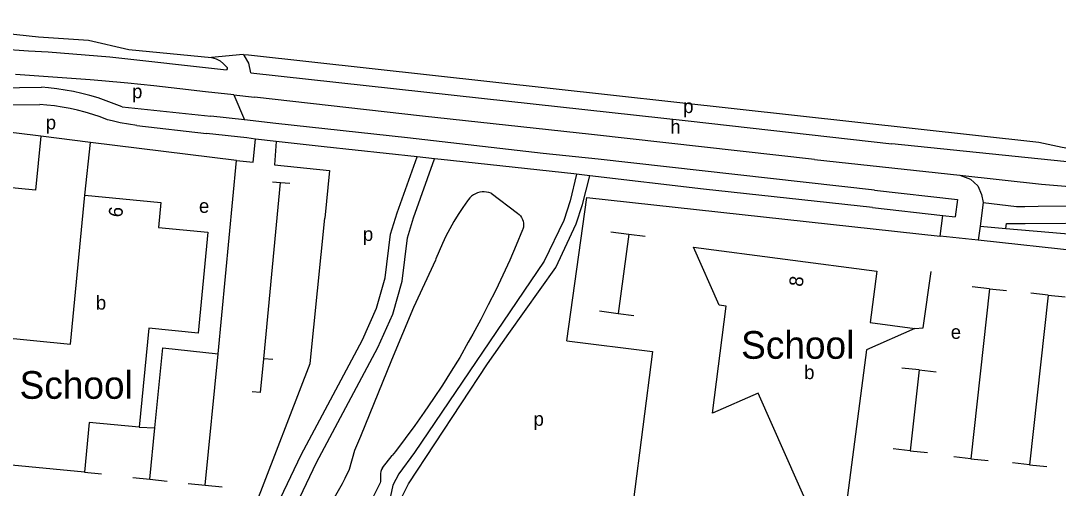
# Model space of a CAD drawing. Extents: x 161773 to 163836, y 384796 to 386521.
# Drawn here: x 162246.8 to 162546.6, y 386354.7 to 386489.9 of the extents above; entities that cross this region are included whole.
import ezdxf

# ---------------------------------------------------------------- set-up
doc = ezdxf.new("R2010")
doc.units = 0
for name, color, linetype in [('BLT_Basislijn', 7, 'Continuous'), ('BLT_Bebouwing', 7, 'Continuous'), ('BLT_Bebouwing_beschrifting', 7, 'Continuous'), ('BLT_Centroide', 7, 'Continuous'), ('BLT_Huisnummer', 7, 'Continuous'), ('BLT_Vlakafsluiter', 7, 'Continuous')]:
    doc.layers.add(name, color=color, linetype=linetype)

msp = doc.modelspace()

# ---------------------------------------------------------------- linework, layer by layer
at = {"layer": 'BLT_Basislijn'}
for p, q in [((162266.83, 386472.75), (162245.23, 386474.34)), ((162313.3, 386474.83), (162379.98, 386467.45)), ((162225.92, 386470.26), (162252.74, 386470.61)), ((162308.34, 386468.46), (162311.46, 386461.16)), ((162202.35, 386465.37), (162252.34, 386465.63)), ((162276.12, 386464.97), (162301.76, 386462.3)), ((162379.98, 386467.45), (162439.64, 386460.9)), ((162280.3, 386459.54), (162300.46, 386457.25)), ((162439.64, 386460.9), (162498.55, 386454.3)), ((162320.63, 386454.97), (162314.65, 386455.66)), ((162476.19, 386449.74), (162411.7, 386456.99)), ((162265.29, 386439.45), (162266.94, 386454.68)), ((162309.13, 386449.46), (162266.94, 386454.68)), ((162552.02, 386448.75), (162498.55, 386454.3)), ((162355.54, 386434.28), (162361.32, 386450.49)), ((162360.33, 386432.85), (162366.37, 386449.95)), ((162366.37, 386449.95), (162361.32, 386450.49)), ((162493.54, 386440.83), (162413.65, 386449.87)), ((162476.19, 386449.74), (162518.17, 386445.18)), ((162303.88, 386393.52), (162309.13, 386449.46)), ((162407.38, 386445.51), (162406.65, 386445.6)), ((162411.27, 386445.05), (162407.38, 386445.51)), ((162518.17, 386445.18), (162541.82, 386442.62)), ((162317.02, 386392.14), (162321.89, 386443.12)), ((162319.52, 386443.32), (162321.89, 386443.12)), ((162321.89, 386443.12), (162324.52, 386442.91)), ((162493.54, 386440.83), (162517.49, 386438.12)), ((162541.82, 386442.62), (162552.18, 386441.71)), ((162382.7, 386439.98), (162390.38, 386434.22)), ((162404.64, 386397.3), (162410.35, 386438.7)), ((162517.49, 386438.12), (162516.85, 386433.16)), ((162492.98, 386435.86), (162513.26, 386433.56)), ((162524.94, 386437.27), (162524.05, 386430.41)), ((162540.78, 386436.22), (162560.42, 386436.44)), ((162513.26, 386433.56), (162516.85, 386433.16)), ((162417.33, 386428.83), (162422.48, 386428.16)), ((162524.05, 386430.41), (162523.52, 386426.38)), ((162422.48, 386428.16), (162419.48, 386405.23)), ((162422.48, 386428.16), (162427.25, 386427.54)), ((162523.52, 386426.38), (162512.54, 386427.6)), ((162629.59, 386414.72), (162523.52, 386426.38)), ((162526.74, 386412.37), (162521.4, 386363.22)), ((162526.74, 386412.37), (162521.77, 386412.92)), ((162526.74, 386412.37), (162531.71, 386411.83)), ((162543.69, 386410.53), (162538.72, 386411.07)), ((162543.69, 386410.53), (162538.36, 386361.47)), ((162543.69, 386410.53), (162548.66, 386409.99)), ((162414.06, 386405.94), (162419.48, 386405.23)), ((162419.48, 386405.23), (162423.98, 386404.64)), ((162376.11, 386396.9), (162373.65, 386392.51)), ((162285.58, 386372.13), (162287.89, 386395.23)), ((162287.89, 386395.23), (162303.88, 386393.52)), ((162300.07, 386355.56), (162303.88, 386393.52)), ((162316.08, 386382.36), (162317.02, 386392.14)), ((162319.61, 386391.87), (162317.02, 386392.14)), ((162506.4, 386388.89), (162501.43, 386389.43)), ((162506.4, 386388.89), (162503.87, 386365.52)), ((162506.4, 386388.89), (162511.38, 386388.35)), ((162316.08, 386382.36), (162313.69, 386382.55)), ((162281.02, 386372.3), (162285.58, 386372.13)), ((162284.1, 386357.27), (162285.58, 386372.13)), ((162503.87, 386365.52), (162498.89, 386366.06)), ((162351.34, 386360.59), (162354.17, 386364.15)), ((162503.87, 386365.52), (162508.84, 386364.98)), ((162521.4, 386363.22), (162516.43, 386363.76)), ((162521.4, 386363.22), (162526.37, 386362.68)), ((162538.36, 386361.47), (162533.39, 386362.01)), ((162538.36, 386361.47), (162543.33, 386360.93)), ((162265.21, 386359.32), (162270.16, 386358.83)), ((162279.15, 386357.76), (162284.1, 386357.27)), ((162284.1, 386357.27), (162289.05, 386356.77)), ((162295.12, 386356.06), (162300.07, 386355.56)), ((162300.07, 386355.56), (162305.02, 386355.07))]:
    msp.add_line(p, q, dxfattribs=at)
for points in [[(162200.76, 386489.85), (162202.54, 386489.78), (162215.14, 386489.16), (162251.92, 386485.23), (162266.39, 386484.28), (162278.05, 386481.5), (162301.92, 386479.18)], [(162198.78, 386481.86), (162225.1, 386482.22), (162232.41, 386481.99), (162240.77, 386481.69), (162249.05, 386481.16), (162254.69, 386480.86)], [(162254.69, 386480.86), (162272.49, 386479.43), (162306.29, 386475.62)], [(162311.02, 386480.12), (162312.64, 386480), (162541.01, 386454.72), (162547.8, 386453.26), (162551.04, 386452.68), (162562.64, 386450.98), (162572.37, 386450.33)], [(162313.3, 386474.83), (162312.72, 386477.54), (162311.4, 386479.75), (162311.02, 386480.12)], [(162301.92, 386479.18), (162303.26, 386478.83), (162304.39, 386478.22), (162305.41, 386477.41), (162306.39, 386476.33), (162306.47, 386475.95), (162306.29, 386475.62)], [(162300.2, 386469.3), (162292.72, 386470.21), (162285.22, 386471.05), (162277.72, 386471.8), (162270.2, 386472.48), (162266.83, 386472.75)], [(162276.12, 386464.97), (162271.44, 386466.74), (162269.12, 386467.52), (162266.77, 386468.22), (162264.4, 386468.83), (162262.02, 386469.36), (162259.61, 386469.81), (162257.19, 386470.17), (162254.77, 386470.45), (162252.74, 386470.61)], [(162308.34, 386468.46), (162300.2, 386469.3)], [(162411.7, 386456.99), (162362.85, 386462.3), (162314.31, 386467.78)], [(162271.88, 386461.23), (162269.76, 386462.03), (162267.61, 386462.75), (162265.43, 386463.4), (162263.23, 386463.97), (162261.02, 386464.47), (162258.78, 386464.88), (162256.54, 386465.22), (162254.28, 386465.47), (162252.34, 386465.63)], [(162252.58, 386456.45), (162245.53, 386457.32), (162195.65, 386462.84)], [(162311.46, 386461.16), (162301.76, 386462.3)], [(162280.3, 386459.54), (162277.92, 386459.92), (162275.56, 386460.36), (162273.21, 386460.89), (162271.88, 386461.23)], [(162413.65, 386449.87), (162397.8, 386451.42), (162358.58, 386455.96), (162320.52, 386460.1), (162311.46, 386461.16)], [(162252.58, 386456.45), (162251.06, 386440.84), (162228.45, 386443.04)], [(162266.94, 386454.68), (162252.58, 386456.45)], [(162314.65, 386455.66), (162312.11, 386455.96), (162300.46, 386457.25)], [(162309.13, 386449.46), (162313.93, 386448.92), (162314.65, 386455.66)], [(162320.63, 386454.97), (162320.11, 386448.22), (162336.04, 386446.51), (162334.64, 386432.77)], [(162361.32, 386450.49), (162334.51, 386453.37), (162320.63, 386454.97)], [(162406.65, 386445.6), (162368.29, 386449.74), (162366.37, 386449.95)], [(162407.38, 386445.51), (162405.6, 386437.8), (162403.77, 386432.07), (162398.04, 386420.29), (162360.61, 386365.02), (162356.09, 386358.8), (162354.27, 386355.61), (162352.21, 386345.65), (162347.75, 386335.62), (162341.7, 386317.64), (162317.21, 386229.49), (162309.5, 386166.67), (162307.77, 386152.54)], [(162387.83, 386399.42), (162401.38, 386418.54), (162407.28, 386431.1), (162409.15, 386436.73), (162411.27, 386445.05)], [(162492.98, 386435.86), (162444.06, 386441.19), (162411.27, 386445.05)], [(162518.17, 386445.18), (162521.24, 386444.02), (162523.39, 386442.08), (162524.48, 386439.58), (162524.94, 386437.27)], [(162375.93, 386437.79), (162374.55, 386435.84), (162373.23, 386433.84), (162371.98, 386431.8), (162370.79, 386429.72), (162369.68, 386427.6), (162368.64, 386425.45), (162367.67, 386423.26), (162366.78, 386421.04), (162366.61, 386420.59)], [(162382.7, 386439.98), (162382.07, 386440.2), (162381.42, 386440.33), (162380.75, 386440.39), (162380.09, 386440.36), (162379.43, 386440.26), (162378.8, 386440.08), (162378.18, 386439.82), (162377.6, 386439.49), (162377.07, 386439.1), (162376.59, 386438.64), (162376.16, 386438.13), (162375.93, 386437.79)], [(162410.35, 386438.7), (162512.54, 386427.6)], [(162524.94, 386437.27), (162534.57, 386436.18), (162537, 386436.18), (162540.78, 386436.22)], [(162293.67, 386337.37), (162318.79, 386333.82), (162332.3, 386362.12), (162350.03, 386395.42), (162354.32, 386405.02), (162357.01, 386414.54), (162358.6, 386427.07), (162360.33, 386432.85)], [(162294.9, 386342.25), (162315.86, 386339.29), (162327.83, 386364.37), (162345.54, 386397.61), (162349.61, 386406.73), (162352.1, 386415.54), (162353.69, 386428.11), (162355.54, 386434.28)], [(162295.54, 386349.82), (162308.76, 386348.71), (162309.95, 386351.3), (162314.5, 386349.45), (162330.46, 386390.74), (162334.64, 386432.77)], [(162390.38, 386434.22), (162390.82, 386433.85), (162391.21, 386433.42), (162391.53, 386432.94), (162391.79, 386432.43), (162391.97, 386431.88), (162392.08, 386431.31), (162392.1, 386430.73), (162392.05, 386430.16), (162391.92, 386429.59), (162391.84, 386429.37)], [(162512.54, 386427.6), (162513.26, 386433.56)], [(162391.84, 386429.37), (162390, 386424.97), (162388.09, 386420.6), (162386.1, 386416.26), (162384.04, 386411.96), (162381.91, 386407.69), (162379.71, 386403.46), (162377.44, 386399.27), (162376.11, 386396.9)], [(162524.05, 386430.41), (162531.51, 386429.77)], [(162531.51, 386429.77), (162531.64, 386431.18), (162537.03, 386431.18), (162560.47, 386431.44)], [(162531.51, 386429.77), (162568.75, 386426.56)], [(162366.61, 386420.59), (162360.3, 386406.96), (162353.9, 386391.69)], [(162505.19, 386400.88), (162507.57, 386401.05), (162509.9, 386417.38)], [(162380.79, 386334.16), (162353.27, 386337.73), (162353.27, 386338.3), (162355.39, 386343.74), (162357.06, 386352.3), (162358.89, 386355.93), (162381.65, 386390.69), (162387.83, 386399.42)], [(162404.64, 386397.3), (162429.33, 386394.18), (162420.97, 386328.85)], [(162353.9, 386391.69), (162344.94, 386369.64), (162343.2, 386365.62), (162341.65, 386360.13), (162340.46, 386357.48), (162339.63, 386355.92), (162333.14, 386344.49)], [(162373.65, 386392.51), (162371.19, 386388.49), (162368.67, 386384.52), (162366.08, 386380.58), (162363.42, 386376.69), (162360.7, 386372.85), (162357.92, 386369.05), (162355.07, 386365.3), (162354.17, 386364.15)], [(162351.34, 386360.59), (162351.07, 386360.07), (162350.88, 386359.52), (162350.76, 386358.95), (162350.72, 386358.37), (162350.77, 386357.79), (162350.79, 386357.66)], [(162350.79, 386357.66), (162350.8, 386357.14), (162350.73, 386356.62), (162350.61, 386356.2)], [(162350.61, 386356.2), (162347.95, 386350.8), (162345.3, 386344.95)]]:
    msp.add_lwpolyline(points, dxfattribs=at)
at = {"layer": 'BLT_Bebouwing'}
msp.add_line((162265.21, 386359.32), (162236.18, 386362.13), dxfattribs=at)
for points in [[(162239.7, 386398.42), (162261.19, 386396.34), (162265.29, 386439.45)], [(162265.29, 386439.45), (162287.27, 386437.3), (162286.57, 386430.1)], [(162286.57, 386430.1), (162300.82, 386428.7), (162298.07, 386399.56), (162283.8, 386400.94)], [(162441.17, 386424.4), (162494.2, 386417.49), (162492.26, 386402.59), (162505.19, 386400.88)], [(162482.84, 386330.42), (162459.91, 386382.17), (162446.71, 386376.39), (162450.64, 386407.37), (162448.64, 386407.59), (162441.17, 386424.4)], [(162283.8, 386400.94), (162281.02, 386372.3)], [(162505.19, 386400.88), (162491.23, 386394.72), (162482.84, 386330.42)], [(162281.02, 386372.3), (162266.6, 386373.7), (162265.21, 386359.32)]]:
    msp.add_lwpolyline(points, dxfattribs=at)
at = {"layer": 'BLT_Vlakafsluiter'}
for p, q in [((162311.02, 386480.12), (162301.92, 386479.18)), ((162308.34, 386468.46), (162314.31, 386467.78))]:
    msp.add_line(p, q, dxfattribs=at)

# ---------------------------------------------------------------- texts
at = {"layer": 'BLT_Bebouwing_beschrifting'}
for p in [(162454.98, 386392.11), (162246.45, 386380.54)]:
    msp.add_text('School', height=8, dxfattribs=at).set_placement(p)
at = {"layer": 'BLT_Centroide'}
for s, p in [('p', (162278.96, 386467.44)), ('p', (162438.24, 386463.16)), ('p', (162254.02, 386458.44)), ('h', (162434.52, 386457.22)), ('e', (162298.29, 386434.31)), ('p', (162345.67, 386426.18)), ('b', (162268.5, 386406.33)), ('e', (162515.57, 386397.87)), ('b', (162473.19, 386386.22)), ('p', (162394.99, 386372.73))]:
    msp.add_text(s, height=4, dxfattribs=at).set_placement(p)
at = {"layer": 'BLT_Huisnummer'}
for s, p in [('6', (162276.04, 386432.85)), ('8', (162472.74, 386412.8))]:
    msp.add_text(s, height=4, rotation=82.5124, dxfattribs=at).set_placement(p)

doc.saveas('drawing.dxf')
